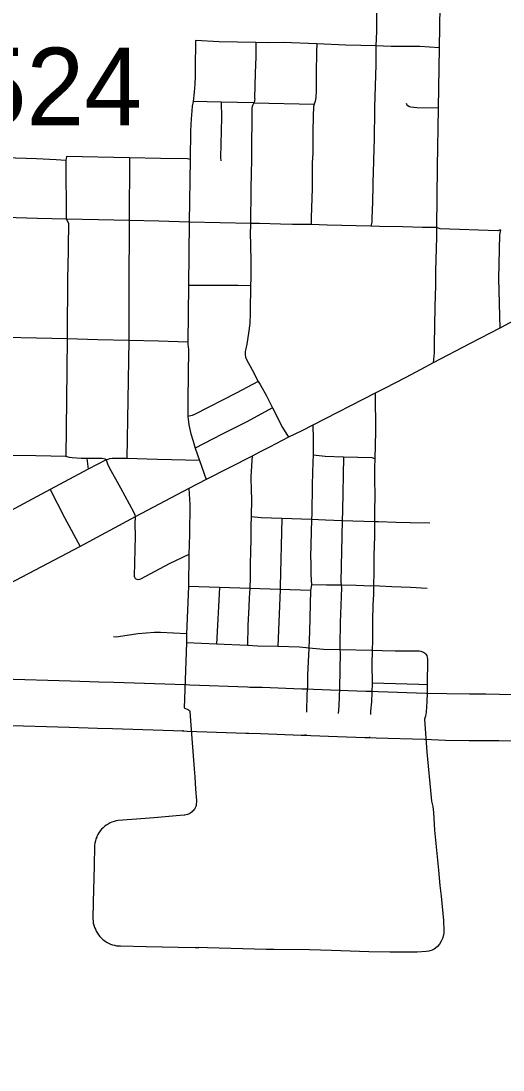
# Model space of a CAD drawing. Extents: x -19 to 366, y -4 to 359.
# Drawn here: x 152.872 to 153.368, y 189.504 to 190.584 of the extents above; entities that cross this region are included whole.
import ezdxf

# ---------------------------------------------------------------- set-up
doc = ezdxf.new("R2010")
doc.units = 0
for name, color, linetype in [('Level 15', 7, 'Continuous'), ('Level 33', 7, 'Continuous'), ('Level 6', 7, 'Continuous'), ('Level 60', 7, 'Continuous')]:
    doc.layers.add(name, color=color, linetype=linetype)

msp = doc.modelspace()

# ---------------------------------------------------------------- linework, layer by layer
at = {"layer": 'Level 15'}
for p, q in [((152.9671, 189.9028), (152.9518, 189.9033)), ((152.9518, 189.9033), (152.9518, 189.9033)), ((153.0404, 189.9006), (152.9671, 189.9028)), ((152.9671, 189.9028), (152.9671, 189.9028)), ((153.0415, 189.9005), (153.0404, 189.9006)), ((153.1671, 189.896), (153.1653, 189.8961)), ((153.1989, 189.8947), (153.1988, 189.8947)), ((153.2326, 189.8936), (153.2314, 189.8936)), ((153.2883, 189.8917), (153.2883, 189.8917)), ((152.9504, 189.8559), (152.9657, 189.8555)), ((152.9657, 189.8555), (153.0389, 189.8532)), ((152.9657, 189.8555), (152.9657, 189.8555)), ((153.0389, 189.8532), (153.0378, 189.8533)), ((153.1654, 189.8487), (153.1635, 189.8488)), ((153.231, 189.8463), (153.2298, 189.8463))]:
    msp.add_line(p, q, dxfattribs=at)
for points in [[(152.9518, 189.9033), (152.9224, 189.9041), (152.8522, 189.9062), (152.7857, 189.9081)], [(153.1653, 189.8961), (153.1605, 189.8961), (153.1196, 189.8976), (153.107, 189.8979), (153.1045, 189.898), (153.0452, 189.9002), (153.0415, 189.9005)], [(153.1988, 189.8947), (153.1725, 189.8956), (153.1671, 189.896)], [(153.2314, 189.8936), (153.2264, 189.8937), (153.1989, 189.8947)], [(153.2883, 189.8917), (153.2391, 189.8932), (153.2326, 189.8936)], [(153.4342, 189.8895), (153.3968, 189.8901), (153.3769, 189.8903), (153.3639, 189.8904), (153.35, 189.8907), (153.333, 189.8907), (153.3096, 189.8911), (153.2883, 189.8917)], [(152.7843, 189.8608), (152.8509, 189.8589), (152.921, 189.8568), (152.9504, 189.8559)], [(153.0378, 189.8533), (153.0425, 189.8529), (153.103, 189.8506), (153.1059, 189.8506), (153.1181, 189.8503), (153.1597, 189.8487), (153.1654, 189.8487)], [(153.1635, 189.8488), (153.1699, 189.8483), (153.1973, 189.8474)], [(153.1972, 189.8474), (153.2253, 189.8463), (153.231, 189.8463)], [(153.2298, 189.8463), (153.237, 189.8459), (153.2869, 189.8444)], [(153.2868, 189.8444), (153.3085, 189.8437), (153.3326, 189.8433), (153.3495, 189.8433), (153.3632, 189.8431), (153.3764, 189.8429), (153.3962, 189.8428), (153.4334, 189.8422)]]:
    msp.add_lwpolyline(points, dxfattribs=at)
at = {"layer": 'Level 33'}
for points in [[(153.2378, 190.6403), (153.2375, 190.6069), (153.2374, 190.5727), (153.2367, 190.558)], [(153.3024, 190.5991), (153.3019, 190.5559)], [(153.0513, 190.5635), (153.0509, 190.5349)], [(153.1133, 190.5617), (153.0756, 190.5623), (153.0513, 190.5635)], [(153.1133, 190.5617), (153.1131, 190.5469), (153.1126, 190.53)], [(153.1759, 190.5601), (153.1414, 190.5615), (153.1263, 190.5613), (153.1133, 190.5617)], [(153.1759, 190.5601), (153.1756, 190.5524), (153.1752, 190.5296)], [(153.2059, 190.5589), (153.1759, 190.5601)], [(153.2367, 190.558), (153.2059, 190.5589)], [(153.2367, 190.558), (153.2365, 190.5386), (153.2353, 190.4949), (153.2352, 190.4914), (153.2348, 190.4626), (153.2344, 190.4405), (153.2341, 190.4362)], [(153.269, 190.5574), (153.2523, 190.5576), (153.2367, 190.558)], [(153.3019, 190.5559), (153.2819, 190.5573), (153.269, 190.5574)], [(153.3019, 190.5559), (153.3007, 190.4941)], [(153.0509, 190.5349), (153.0508, 190.5267), (153.0505, 190.5187), (153.0499, 190.5106), (153.0486, 190.5009)], [(153.1126, 190.53), (153.112, 190.5043), (153.1121, 190.5032), (153.112, 190.502), (153.1118, 190.5009), (153.1112, 190.4996)], [(153.1752, 190.5296), (153.1752, 190.5113), (153.175, 190.5052), (153.1746, 190.5029), (153.1741, 190.5013), (153.1732, 190.4982)], [(153.0486, 190.5009), (153.0478, 190.4961), (153.0472, 190.4913), (153.0466, 190.483), (153.0461, 190.4708), (153.0458, 190.4411)], [(153.0774, 190.5003), (153.0486, 190.5009)], [(153.0774, 190.5003), (153.0778, 190.4842), (153.0767, 190.4433), (153.0773, 190.4397)], [(153.1112, 190.4996), (153.0774, 190.5003)], [(153.1112, 190.4996), (153.11, 190.4974), (153.1094, 190.4958), (153.1092, 190.4941), (153.1087, 190.4441), (153.1088, 190.4395)], [(153.1112, 190.4996), (153.1732, 190.4982)], [(153.1732, 190.4982), (153.1727, 190.4958), (153.1724, 190.4929), (153.1721, 190.4884), (153.1721, 190.4805), (153.1719, 190.4747), (153.1717, 190.4623), (153.1717, 190.4473), (153.1713, 190.438)], [(153.3007, 190.4941), (153.2788, 190.4944), (153.2727, 190.495), (153.2714, 190.4953), (153.2696, 190.4965), (153.2687, 190.4976), (153.2681, 190.4986)], [(153.3007, 190.4941), (153.2998, 190.4335)], [(152.8877, 190.4417), (152.8553, 190.443)], [(152.9176, 190.4402), (152.9078, 190.4409), (152.8877, 190.4417)], [(152.9183, 190.4442), (152.9176, 190.4402)], [(152.9176, 190.4402), (152.918, 190.3798)], [(152.9833, 190.4429), (152.9183, 190.4442)], [(152.9833, 190.4429), (152.9829, 190.3784)], [(153.0151, 190.4423), (152.9833, 190.4429)], [(153.0458, 190.4411), (153.043, 190.4419), (153.0151, 190.4423)], [(153.0458, 190.4411), (153.0446, 190.3768)], [(153.1088, 190.4395), (153.1083, 190.4285), (153.108, 190.4097), (153.1078, 190.3754)], [(153.1713, 190.438), (153.171, 190.4114), (153.1701, 190.3814), (153.1702, 190.3741)], [(153.2341, 190.4362), (153.2338, 190.4312), (153.2334, 190.3976), (153.2326, 190.3805), (153.2326, 190.3765), (153.2314, 190.3724)], [(153.2998, 190.4335), (153.299, 190.3712)], [(152.8885, 190.3805), (152.8555, 190.3813)], [(152.918, 190.3798), (152.8885, 190.3805)], [(152.918, 190.3798), (152.919, 190.3785), (152.9205, 190.3754), (152.9197, 190.328), (152.9196, 190.3227), (152.919, 190.2567)], [(152.9513, 190.3791), (152.918, 190.3798)], [(152.9829, 190.3784), (152.9513, 190.3791)], [(152.9829, 190.3784), (152.9826, 190.3079), (152.9824, 190.2548)], [(153.0135, 190.3776), (152.9829, 190.3784)], [(153.0446, 190.3768), (153.0135, 190.3776)], [(153.0446, 190.3768), (153.0438, 190.3115)], [(153.0766, 190.3761), (153.0446, 190.3768)], [(153.1078, 190.3754), (153.0766, 190.3761)], [(153.1078, 190.3754), (153.1075, 190.3631), (153.1078, 190.3555), (153.1079, 190.3336), (153.1081, 190.319), (153.1077, 190.3112)], [(153.1702, 190.3741), (153.151, 190.3743), (153.1385, 190.3746), (153.1169, 190.3752), (153.1106, 190.3754), (153.1078, 190.3754)], [(153.2314, 190.3724), (153.1867, 190.3735), (153.1702, 190.3741)], [(153.2643, 190.3717), (153.2405, 190.3721), (153.2314, 190.3724)], [(153.299, 190.3712), (153.2847, 190.3712), (153.2643, 190.3717)], [(153.299, 190.3712), (153.2991, 190.3616), (153.2982, 190.3263), (153.2979, 190.3117), (153.2975, 190.2894), (153.2966, 190.2509), (153.2967, 190.2422), (153.2955, 190.2318)], [(153.3648, 190.3688), (153.3623, 190.3677), (153.3029, 190.3698), (153.299, 190.3712)], [(153.3648, 190.3688), (153.364, 190.3635), (153.363, 190.3185), (153.3641, 190.2677)], [(153.5485, 190.3589), (153.5398, 190.357), (153.5329, 190.355), (153.5232, 190.3513), (153.5182, 190.3492), (153.5135, 190.3469), (153.5023, 190.3413), (153.4882, 190.334), (153.4831, 190.3313), (153.4541, 190.3159), (153.4242, 190.2997), (153.4235, 190.2993), (153.4173, 190.2961), (153.3641, 190.2677)], [(153.0438, 190.3115), (153.0431, 190.2532)], [(153.1077, 190.3112), (153.0952, 190.3116), (153.0438, 190.3115)], [(153.1077, 190.3112), (153.1077, 190.3034), (153.1074, 190.293), (153.1075, 190.2826), (153.107, 190.2722), (153.1058, 190.2623), (153.1039, 190.2512), (153.1029, 190.2464), (153.1023, 190.2435), (153.1021, 190.2419), (153.1021, 190.2404), (153.1026, 190.2377), (153.1037, 190.2352), (153.1096, 190.2248), (153.1156, 190.2128)], [(153.3641, 190.2677), (153.3338, 190.2517), (153.2955, 190.2318)], [(152.8876, 190.2573), (152.8557, 190.2579)], [(152.919, 190.2567), (152.8876, 190.2573)], [(152.919, 190.2567), (152.9184, 190.1939), (152.9179, 190.1353)], [(152.9505, 190.2557), (152.919, 190.2567)], [(152.9824, 190.2548), (152.9505, 190.2557)], [(152.9824, 190.2548), (152.9814, 190.1938), (152.9805, 190.1333)], [(153.0132, 190.254), (152.9824, 190.2548)], [(153.0431, 190.2532), (153.0132, 190.254)], [(153.0431, 190.2532), (153.0432, 190.2513), (153.0437, 190.248), (153.0438, 190.2458), (153.0433, 190.1936), (153.0432, 190.1838), (153.0433, 190.1766)], [(153.2955, 190.2318), (153.2829, 190.225), (153.2669, 190.2166), (153.2463, 190.2059), (153.236, 190.2008)], [(153.1156, 190.2128), (153.0929, 190.2007), (153.0502, 190.1787), (153.0476, 190.1777), (153.0433, 190.1766)], [(153.1156, 190.2128), (153.1176, 190.2095), (153.1241, 190.1978), (153.1305, 190.1856)], [(153.236, 190.2008), (153.1718, 190.1678)], [(153.236, 190.2008), (153.2363, 190.1611)], [(153.1305, 190.1856), (153.1034, 190.1708), (153.0779, 190.158), (153.0509, 190.1441)], [(153.1305, 190.1856), (153.1408, 190.1654), (153.1467, 190.1553)], [(153.0433, 190.1766), (153.0435, 190.1738), (153.0444, 190.168), (153.0464, 190.1588), (153.0486, 190.1513), (153.0509, 190.1441)], [(153.1718, 190.1678), (153.1604, 190.1618), (153.1467, 190.1553)], [(153.1718, 190.1678), (153.1721, 190.1536), (153.1721, 190.1367)], [(153.2363, 190.1611), (153.2358, 190.1331)], [(153.1467, 190.1553), (153.1273, 190.1451), (153.1177, 190.1402), (153.1093, 190.1357)], [(152.8867, 190.136), (152.8605, 190.1366), (152.8571, 190.1362), (152.8546, 190.1364)], [(152.9179, 190.1353), (152.8867, 190.136)], [(153.0509, 190.1441), (153.0552, 190.1315)], [(153.1721, 190.1367), (153.1717, 190.13), (153.1711, 190.1066), (153.1709, 190.0766), (153.1705, 190.0707)], [(153.2035, 190.1347), (153.1845, 190.1354), (153.1721, 190.1367)], [(152.9393, 190.1333), (152.9335, 190.1335), (152.9244, 190.1342), (152.9215, 190.1346), (152.9179, 190.1353)], [(152.9393, 190.1333), (152.9408, 190.1224)], [(152.9494, 190.1333), (152.9393, 190.1333)], [(152.9594, 190.1322), (152.9408, 190.1224)], [(152.9594, 190.1322), (152.9582, 190.1327), (152.955, 190.1333), (152.9494, 190.1333)], [(152.9805, 190.1333), (152.9653, 190.1333), (152.9627, 190.1329), (152.9609, 190.1324), (152.9594, 190.1322)], [(152.9594, 190.1322), (152.9607, 190.1278), (152.9623, 190.1243), (152.9739, 190.1032)], [(153.0119, 190.1325), (152.9805, 190.1333)], [(153.0552, 190.1315), (153.0119, 190.1325)], [(153.0552, 190.1315), (153.0622, 190.1118)], [(153.1093, 190.1357), (153.0622, 190.1118)], [(153.1093, 190.1357), (153.1092, 190.1313), (153.1081, 190.1147), (153.1083, 190.1002), (153.1086, 190.0923), (153.1085, 190.0733)], [(153.2035, 190.1347), (153.2024, 190.0799), (153.2021, 190.0693)], [(153.2358, 190.1331), (153.233, 190.134), (153.2035, 190.1347)], [(153.2358, 190.1331), (153.2353, 190.1241), (153.2353, 190.1158), (153.2357, 190.0912), (153.2354, 190.0832), (153.2352, 190.0681)], [(152.9408, 190.1224), (152.9015, 190.1015)], [(153.0622, 190.1118), (153.0444, 190.1025)], [(152.9015, 190.1015), (152.8512, 190.0745)], [(152.9015, 190.1015), (152.9162, 190.0727)], [(152.9739, 190.1032), (152.9875, 190.0786), (152.9888, 190.0755), (152.9891, 190.0734)], [(153.0444, 190.1025), (152.9891, 190.0734)], [(153.0444, 190.1025), (153.0453, 190.0862), (153.0451, 190.0551), (153.0442, 190.0345)], [(152.9162, 190.0727), (152.9325, 190.043)], [(152.9891, 190.0734), (152.9325, 190.043)], [(152.9891, 190.0734), (152.9888, 190.0662), (152.9891, 190.0535), (152.9881, 190.0124), (152.9883, 190.0114), (152.9888, 190.0106), (152.9894, 190.0098), (152.9902, 190.0092)], [(153.1085, 190.0733), (153.1082, 190.0642), (153.1079, 190.0473), (153.1076, 190.0408), (153.1073, 190.0215), (153.1074, 190.011), (153.1071, 189.9997)], [(153.1398, 190.0715), (153.1187, 190.0724), (153.1085, 190.0733)], [(153.1398, 190.0715), (153.1383, 190.0018), (153.1381, 189.9987)], [(153.1705, 190.0707), (153.1398, 190.0715)], [(153.1705, 190.0707), (153.1696, 190.0319), (153.1698, 190.0267), (153.1699, 190.0142), (153.1705, 190.0035)], [(153.2021, 190.0693), (153.185, 190.0699), (153.1705, 190.0707)], [(153.2021, 190.0693), (153.2006, 190.0068), (153.2009, 190.0031)], [(153.2352, 190.0681), (153.2021, 190.0693)], [(153.2352, 190.0681), (153.2352, 190.0534), (153.2346, 190.0335), (153.2345, 190.0167), (153.2341, 190.0023)], [(153.2921, 190.0669), (153.2721, 190.0671), (153.2576, 190.0677), (153.2394, 190.0681), (153.2352, 190.0681)], [(152.9325, 190.043), (152.8523, 190.0005)], [(153.0442, 190.0345), (153.0241, 190.0249), (152.9947, 190.0093), (152.9935, 190.0089), (152.9923, 190.0087), (152.9911, 190.0089), (152.9902, 190.0092)], [(153.0442, 190.0345), (153.0441, 190.0016)], [(153.0441, 190.0016), (153.0419, 189.9531)], [(153.0759, 190.0007), (153.0441, 190.0016)], [(153.0759, 190.0007), (153.0726, 189.9425)], [(153.1071, 189.9997), (153.0759, 190.0007)], [(153.1071, 189.9997), (153.1062, 189.9901), (153.106, 189.9808), (153.1051, 189.9614), (153.1046, 189.9411)], [(153.1381, 189.9987), (153.1071, 189.9997)], [(153.1381, 189.9987), (153.1359, 189.94)], [(153.1694, 189.9976), (153.1381, 189.9987)], [(153.1694, 189.9976), (153.1684, 189.9554), (153.1677, 189.9382)], [(153.1705, 190.0035), (153.1694, 189.9976)], [(153.2009, 190.0031), (153.186, 190.003), (153.1705, 190.0035)], [(153.2009, 190.0031), (153.2012, 190.0002), (153.2, 189.9647), (153.1997, 189.9405), (153.1998, 189.9365)], [(153.2341, 190.0023), (153.2307, 190.0021), (153.2243, 190.0022), (153.2164, 190.0027), (153.2009, 190.0031)], [(153.2341, 190.0023), (153.2342, 189.9938), (153.2337, 189.9825), (153.2334, 189.9672), (153.2333, 189.946), (153.233, 189.9358)], [(153.2896, 189.9995), (153.2724, 190.0006), (153.2532, 190.0015), (153.2403, 190.0019), (153.2341, 190.0023)], [(153.0419, 189.9531), (153.015, 189.9545), (153.0091, 189.9545), (153.0003, 189.9538), (152.9918, 189.9529), (152.9718, 189.9498), (152.9697, 189.9497), (152.9669, 189.9498)], [(153.0419, 189.9531), (153.0419, 189.9437)], [(153.0419, 189.9437), (153.0396, 189.8769)], [(153.0726, 189.9425), (153.0419, 189.9437)], [(153.1046, 189.9411), (153.0726, 189.9425)], [(153.1359, 189.94), (153.1153, 189.9404), (153.1046, 189.9411)], [(153.1677, 189.9382), (153.1649, 189.9386), (153.1581, 189.9392), (153.1359, 189.94)], [(153.1677, 189.9382), (153.1663, 189.9104), (153.1663, 189.8995), (153.1657, 189.8908), (153.1653, 189.8724)], [(153.1998, 189.9365), (153.1827, 189.937), (153.1714, 189.9378), (153.1677, 189.9382)], [(153.1998, 189.9365), (153.2, 189.9337), (153.1992, 189.8975), (153.1987, 189.8789), (153.198, 189.8711)], [(153.233, 189.9358), (153.1998, 189.9365)], [(153.233, 189.9358), (153.2327, 189.9217), (153.2328, 189.9023)], [(153.2879, 189.9323), (153.2869, 189.9332), (153.2858, 189.9339), (153.2832, 189.9347), (153.2812, 189.935), (153.2782, 189.9352), (153.2657, 189.9351), (153.2566, 189.9352), (153.2433, 189.9356), (153.233, 189.9358)], [(153.2879, 189.9323), (153.2891, 189.9306), (153.2896, 189.9287), (153.2898, 189.927), (153.2896, 189.9006)], [(153.2328, 189.9023), (153.2321, 189.8831), (153.2313, 189.8735), (153.2312, 189.87)], [(153.2896, 189.9006), (153.2809, 189.9008), (153.2328, 189.9023)], [(153.2896, 189.9006), (153.2896, 189.8919), (153.289, 189.8832), (153.2886, 189.8722), (153.2876, 189.8681)], [(153.0396, 189.8769), (153.044, 189.8748), (153.0449, 189.874), (153.0453, 189.8732), (153.0462, 189.8588), (153.0472, 189.8454)], [(153.2876, 189.8681), (153.2868, 189.8652), (153.2892, 189.8313), (153.2937, 189.7845), (153.2941, 189.7807), (153.2952, 189.7751), (153.2959, 189.769), (153.2971, 189.7508), (153.2981, 189.7407)], [(153.0472, 189.8454), (153.0497, 189.8141), (153.0504, 189.8057), (153.0513, 189.7932), (153.0522, 189.7813), (153.0519, 189.7767), (153.0518, 189.7764), (153.0514, 189.7752), (153.0509, 189.774), (153.0503, 189.7729), (153.0495, 189.7719), (153.0487, 189.7709), (153.0478, 189.77), (153.0476, 189.7698), (153.0464, 189.7689), (153.0453, 189.7682), (153.0441, 189.7675), (153.0428, 189.767), (153.0415, 189.7666), (153.0402, 189.7663), (153.0395, 189.7662), (153.0314, 189.7656), (153.0125, 189.764), (152.9998, 189.763), (152.9716, 189.7607), (152.9694, 189.7604), (152.9673, 189.7598), (152.9652, 189.7591), (152.9632, 189.7583), (152.9613, 189.7572), (152.9594, 189.7561), (152.9576, 189.7548), (152.956, 189.7533), (152.9545, 189.7518), (152.9531, 189.7501), (152.9518, 189.7483), (152.9507, 189.7464), (152.9497, 189.7445), (152.9495, 189.7438), (152.9487, 189.7419), (152.9481, 189.7398), (152.9476, 189.7376), (152.9473, 189.7355), (152.9473, 189.7351), (152.9468, 189.7137), (152.9459, 189.6772), (152.9455, 189.6597), (152.9457, 189.6574), (152.946, 189.6552), (152.9466, 189.6531), (152.9472, 189.6509), (152.9481, 189.6489), (152.9491, 189.6469), (152.9502, 189.645), (152.9515, 189.6431), (152.9528, 189.6415), (152.9545, 189.6397), (152.9561, 189.6382), (152.9579, 189.6369), (152.9597, 189.6357), (152.9617, 189.6346), (152.9637, 189.6337), (152.9658, 189.633), (152.9679, 189.6324), (152.9697, 189.632), (152.9739, 189.6318), (153.0004, 189.6312), (153.0334, 189.6306), (153.0509, 189.63), (153.0546, 189.63)], [(153.2981, 189.7407), (153.3012, 189.7097), (153.3026, 189.694), (153.3039, 189.6829), (153.3062, 189.6581), (153.3068, 189.6475), (153.3067, 189.6452), (153.3063, 189.6427), (153.3053, 189.6393)], [(153.3053, 189.6393), (153.304, 189.6365), (153.3022, 189.6337), (153.3001, 189.6311), (153.2981, 189.6293), (153.2966, 189.6284), (153.2946, 189.6275), (153.2913, 189.6265), (153.2885, 189.6261), (153.2791, 189.6255), (153.2638, 189.6252), (153.251, 189.6254), (153.2293, 189.6258), (153.1911, 189.627), (153.1684, 189.6277), (153.1322, 189.6281), (153.1238, 189.6282), (153.0636, 189.6299), (153.0546, 189.63)]]:
    msp.add_lwpolyline(points, dxfattribs=at)
at = {"layer": 'Level 60'}
for points in [[(156.5095, 189.3937), (156.4476, 191.6563), (156.2114, 200.2762), (155.9745, 208.8963), (155.7368, 217.5164), (155.4984, 226.1367), (155.2592, 234.7572), (155.0193, 243.3778), (154.7787, 251.9985), (154.5373, 260.6194), (154.2952, 269.2404), (154.0523, 277.8615), (153.8087, 286.4828), (153.5644, 295.1042), (153.3193, 303.7258), (153.0735, 312.3475), (152.827, 320.9694), (152.5798, 329.5914), (152.3318, 338.2135), (152.0831, 346.8358)], [(154.1159, 1.8709), (153.9063, 10.4874), (153.696, 19.1041), (153.485, 27.7209), (153.2733, 36.3378), (153.0608, 44.9549), (152.8476, 53.5721), (152.6337, 62.1894), (152.419, 70.8069), (152.2036, 79.4245), (151.9875, 88.0422), (151.7707, 96.6601), (151.5531, 105.2782), (151.3348, 113.8963), (151.1158, 122.5147), (150.8961, 131.1331), (150.6757, 139.7517), (150.4545, 148.3704), (150.2326, 156.9893), (150.0101, 165.6083), (149.7867, 174.2275), (149.5627, 182.8468), (149.338, 191.4662), (149.1125, 200.0858), (148.8864, 208.7055), (148.6595, 217.3254), (148.4319, 225.9454), (148.2037, 234.5655), (147.9747, 243.1858), (147.745, 251.8063), (147.5146, 260.4269), (147.2835, 269.0476), (147.0517, 277.6685), (146.8191, 286.2895), (146.5859, 294.9106), (146.352, 303.5319), (146.1174, 312.1534), (145.8821, 320.775), (145.6461, 329.3967), (145.4094, 338.0186), (145.172, 346.6406)], [(0, 189.5162), (7.1121, 189.5206), (14.2243, 189.5339), (21.3364, 189.556), (28.4484, 189.5869), (35.5605, 189.6267), (42.6725, 189.6754), (49.7844, 189.7329), (56.8962, 189.7992), (64.0079, 189.8744), (71.1196, 189.9584), (78.2311, 190.0512), (85.3425, 190.1529), (92.4538, 190.2635), (99.5649, 190.3829), (106.6759, 190.5111), (113.7867, 190.6482), (120.8974, 190.7941), (128.0078, 190.9489), (135.1181, 191.1125), (142.2282, 191.2849), (149.338, 191.4662), (156.4476, 191.6563), (163.5569, 191.8553), (170.666, 192.0631), (177.7749, 192.2798), (184.8835, 192.5053), (191.9917, 192.7396), (199.0997, 192.9828), (206.2074, 193.2348), (213.3147, 193.4956), (220.4218, 193.7653), (227.5285, 194.0438), (234.6348, 194.3312), (241.7408, 194.6274), (248.8464, 194.9324), (255.9516, 195.2463), (263.0564, 195.569), (270.1608, 195.9005), (277.2648, 196.2409), (284.3683, 196.5901), (291.4715, 196.9481), (298.5741, 197.315), (305.6763, 197.6907), (312.7781, 198.0753), (319.8793, 198.4686), (326.9801, 198.8708), (334.0804, 199.2818), (341.1801, 199.7017)], [(0, 180.8999), (7.1228, 180.9044), (14.2457, 180.9176), (21.3685, 180.9397), (28.4912, 180.9706), (35.614, 181.0103), (42.7366, 181.0589), (49.8592, 181.1163), (56.9818, 181.1825), (64.1042, 181.2575), (71.2266, 181.3414), (78.3488, 181.4341), (85.4709, 181.5357), (92.5929, 181.646), (99.7147, 181.7652), (106.8364, 181.8933), (113.9579, 182.0301), (121.0793, 182.1758), (128.2005, 182.3303), (135.3214, 182.4936), (142.4422, 182.6658), (149.5627, 182.8468), (156.683, 183.0366), (163.8031, 183.2352), (170.9229, 183.4427), (178.0425, 183.659), (185.1617, 183.8841), (192.2807, 184.1181), (199.3994, 184.3608), (206.5178, 184.6124), (213.6359, 184.8728), (220.7537, 185.1421), (227.8711, 185.4201), (234.9881, 185.707), (242.1048, 186.0027), (249.2212, 186.3073), (256.3371, 186.6206), (263.4526, 186.9428), (270.5678, 187.2738), (277.6825, 187.6136), (284.7968, 187.9622), (291.9107, 188.3197), (299.0241, 188.6859), (306.1371, 189.061), (313.2495, 189.4449), (320.3615, 189.8377), (327.4731, 190.2392), (334.5841, 190.6495), (341.6946, 191.0687)]]:
    msp.add_spline(points, degree=3, dxfattribs=at)

# ---------------------------------------------------------------- texts
at = {"layer": 'Level 6'}
msp.add_text('Pop. 193,524', height=0.08, dxfattribs=at).set_placement((152.3597, 190.4762))

doc.saveas('drawing.dxf')
